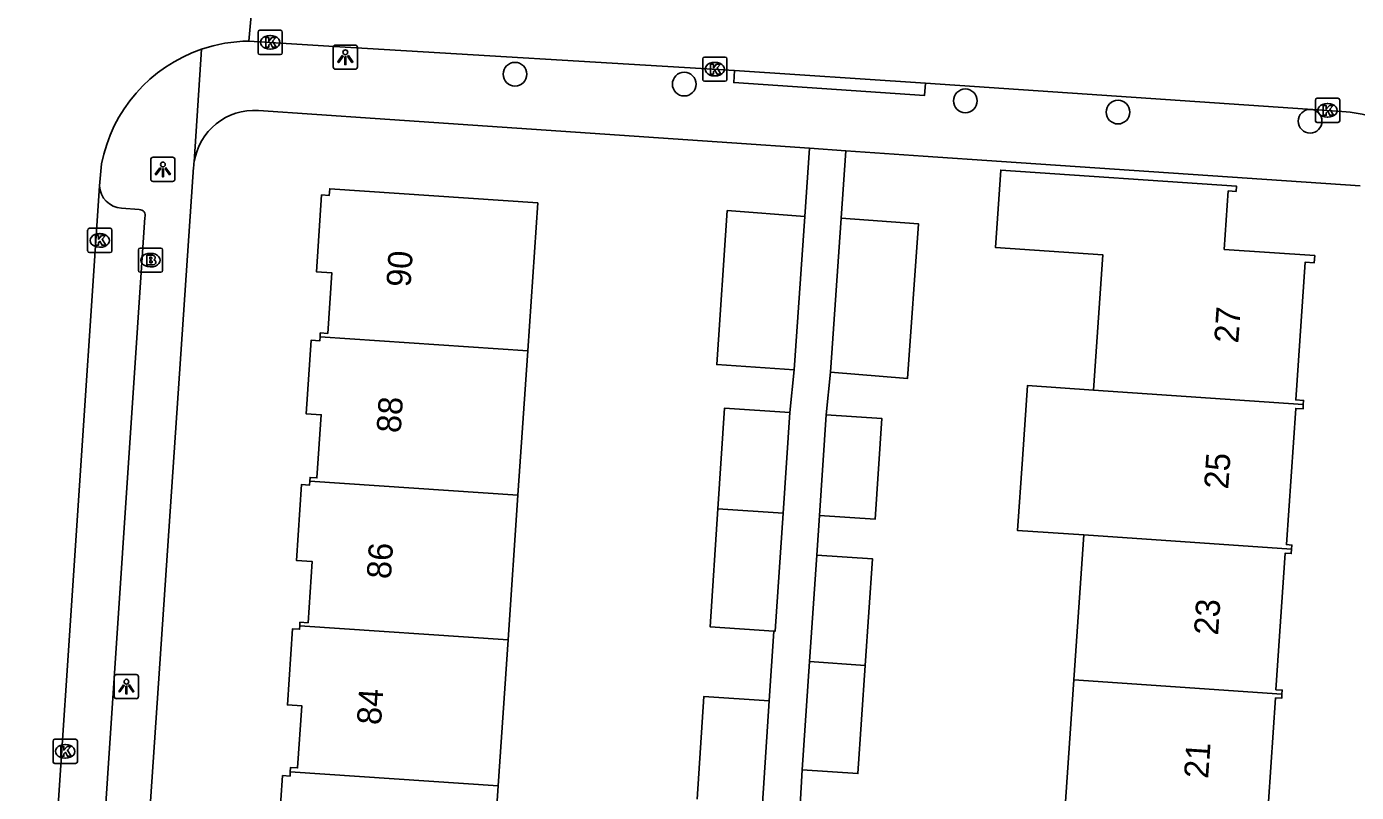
# Model space of a CAD drawing. Extents: x 161848 to 162726, y 385382 to 386521.
# Drawn here: x 162056.7 to 162111.5, y 386256.5 to 386288 of the extents above; entities that cross this region are included whole.
import ezdxf

# ---------------------------------------------------------------- set-up
doc = ezdxf.new("R2010")
doc.units = 0
for name, color, linetype in [('IMGEO_Boom', 7, 'Continuous'), ('IMGEO_Brandkraan', 7, 'Continuous'), ('IMGEO_Kolk', 7, 'Continuous'), ('IMGEO_Lichtpunt', 7, 'Continuous'), ('IMGEO_Muur', 7, 'Continuous'), ('IMGEO_Pand', 7, 'Continuous'), ('IMGEO_Pand_nummerreeks', 7, 'Continuous'), ('IMGEO_Rijbaan_lokaal_open', 7, 'Continuous'), ('IMGEO_Voetpad_open', 7, 'Continuous')]:
    doc.layers.add(name, color=color, linetype=linetype)

msp = doc.modelspace()

# ---------------------------------------------------------------- linework, layer by layer
at = {"layer": 'IMGEO_Boom'}
for centre in [(162076.833, 386286.077), (162083.818, 386285.669), (162095.413, 386284.98), (162101.712, 386284.517), (162109.636, 386284.14)]:
    msp.add_circle(centre, 0.489, dxfattribs=at)
at = {"layer": 'IMGEO_Brandkraan'}
for p, q in [((162061.295, 386277.983), (162061.295, 386278.835)), ((162061.37, 386278.909), (162062.222, 386278.909)), ((162061.783, 386278.689), (162061.808, 386278.689)), ((162062.296, 386278.835), (162062.296, 386277.983)), ((162061.806, 386278.129), (162061.781, 386278.129)), ((162062.222, 386277.909), (162061.37, 386277.909))]:
    msp.add_line(p, q, dxfattribs=at)
for points in [[(162061.295, 386277.983), (162061.295, 386278.835)], [(162061.37, 386278.909), (162062.222, 386278.909)], [(162061.643, 386278.609), (162061.643, 386278.209), (162061.856, 386278.209)], [(162061.874, 386278.609), (162061.643, 386278.609)], [(162061.822, 386278.528), (162061.768, 386278.528), (162061.768, 386278.452)], [(162062.296, 386278.835), (162062.296, 386277.983)], [(162061.768, 386278.452), (162061.821, 386278.452)], [(162061.83, 386278.376), (162061.768, 386278.376), (162061.768, 386278.295)], [(162061.768, 386278.295), (162061.83, 386278.295)], [(162062.222, 386277.909), (162061.37, 386277.909)]]:
    msp.add_lwpolyline(points, dxfattribs=at)
for centre, radius, start, end in [((162061.372, 386278.833), 0.0765, 91.552, 178.448), ((162061.372, 386278.833), 0.0765, 91.552, 178.448), ((162061.823, 386278.49), 0.0379, 267.8285, 90.9355), ((162061.878, 386278.464), 0.145, 59.4692, 91.5367), ((162061.903, 386278.511), 0.0922, 285.5137, 58.1501), ((162062.22, 386278.833), 0.0765, 1.552, 88.448), ((162062.22, 386278.833), 0.0765, 1.552, 88.448), ((162061.372, 386277.985), 0.0765, 181.552, 268.448), ((162061.372, 386277.985), 0.0765, 181.552, 268.448), ((162061.831, 386278.335), 0.0404, 269.8759, 90.5077), ((162061.862, 386278.46), 0.251, 268.6676, 293.5347), ((162061.908, 386278.319), 0.105, 301.3115, 78.989), ((162062.22, 386277.985), 0.0765, 271.552, 358.448), ((162062.22, 386277.985), 0.0765, 271.552, 358.448)]:
    msp.add_arc(centre, radius, start, end, dxfattribs=at)
for centre, major_axis, ratio, start_param, end_param in [((162061.782, 386278.409), (-0.387, 0.002), 0.722429, 4.712389, 7.853982), ((162061.807, 386278.409), (-0.39, 0.002), 0.717154, 1.570796, 4.712389)]:
    msp.add_ellipse(centre, major_axis=major_axis, ratio=ratio, start_param=start_param, end_param=end_param, dxfattribs=at)
at = {"layer": 'IMGEO_Kolk'}
for p, q in [((162066.234, 386286.964), (162066.234, 386287.816)), ((162066.309, 386287.89), (162067.161, 386287.89)), ((162067.235, 386287.816), (162067.235, 386286.964)), ((162066.722, 386287.67), (162066.747, 386287.67)), ((162067.161, 386286.89), (162066.309, 386286.89)), ((162066.745, 386287.11), (162066.72, 386287.11)), ((162084.577, 386285.861), (162084.577, 386286.713)), ((162084.652, 386286.787), (162085.504, 386286.787)), ((162085.578, 386286.713), (162085.578, 386285.861)), ((162085.065, 386286.567), (162085.09, 386286.567)), ((162085.504, 386285.787), (162084.652, 386285.787)), ((162085.088, 386286.007), (162085.063, 386286.007)), ((162109.932, 386285.086), (162110.784, 386285.086)), ((162109.857, 386284.16), (162109.857, 386285.012)), ((162110.345, 386284.866), (162110.37, 386284.866)), ((162110.858, 386285.012), (162110.858, 386284.16)), ((162110.784, 386284.086), (162109.932, 386284.086)), ((162110.368, 386284.306), (162110.343, 386284.306)), ((162059.204, 386278.795), (162059.204, 386279.647)), ((162059.279, 386279.721), (162060.131, 386279.721)), ((162060.205, 386279.647), (162060.205, 386278.795)), ((162059.692, 386279.501), (162059.717, 386279.501)), ((162060.131, 386278.721), (162059.279, 386278.721)), ((162059.715, 386278.941), (162059.69, 386278.941)), ((162057.778, 386257.719), (162057.778, 386258.571)), ((162057.853, 386258.645), (162058.705, 386258.645)), ((162058.266, 386258.425), (162058.291, 386258.425)), ((162058.779, 386258.571), (162058.779, 386257.719)), ((162058.705, 386257.645), (162057.853, 386257.645)), ((162058.289, 386257.865), (162058.264, 386257.865))]:
    msp.add_line(p, q, dxfattribs=at)
for points in [[(162066.234, 386286.964), (162066.234, 386287.816)], [(162066.309, 386287.89), (162067.161, 386287.89)], [(162067.235, 386287.816), (162067.235, 386286.964)], [(162066.555, 386287.59), (162066.678, 386287.59), (162066.678, 386287.439), (162066.808, 386287.59), (162066.972, 386287.59), (162066.826, 386287.439), (162066.979, 386287.19), (162066.827, 386287.19), (162066.742, 386287.354), (162066.678, 386287.287), (162066.678, 386287.19), (162066.555, 386287.19), (162066.555, 386287.59)], [(162067.161, 386286.89), (162066.309, 386286.89)], [(162084.577, 386285.861), (162084.577, 386286.713)], [(162084.652, 386286.787), (162085.504, 386286.787)], [(162085.578, 386286.713), (162085.578, 386285.861)], [(162084.898, 386286.487), (162085.021, 386286.487), (162085.021, 386286.336), (162085.151, 386286.487), (162085.315, 386286.487), (162085.169, 386286.336), (162085.322, 386286.087), (162085.17, 386286.087), (162085.085, 386286.251), (162085.021, 386286.184), (162085.021, 386286.087), (162084.898, 386286.087), (162084.898, 386286.487)], [(162085.504, 386285.787), (162084.652, 386285.787)], [(162109.932, 386285.086), (162110.784, 386285.086)], [(162109.857, 386284.16), (162109.857, 386285.012)], [(162110.178, 386284.786), (162110.301, 386284.786), (162110.301, 386284.635), (162110.431, 386284.786), (162110.595, 386284.786), (162110.449, 386284.635), (162110.602, 386284.386), (162110.45, 386284.386), (162110.365, 386284.55), (162110.301, 386284.483), (162110.301, 386284.386), (162110.178, 386284.386), (162110.178, 386284.786)], [(162110.858, 386285.012), (162110.858, 386284.16)], [(162110.784, 386284.086), (162109.932, 386284.086)], [(162059.204, 386278.795), (162059.204, 386279.647)], [(162059.279, 386279.721), (162060.131, 386279.721)], [(162060.205, 386279.647), (162060.205, 386278.795)], [(162059.525, 386279.421), (162059.648, 386279.421), (162059.648, 386279.27), (162059.778, 386279.421), (162059.942, 386279.421), (162059.796, 386279.27), (162059.949, 386279.021), (162059.797, 386279.021), (162059.712, 386279.185), (162059.648, 386279.118), (162059.648, 386279.021), (162059.525, 386279.021), (162059.525, 386279.421)], [(162060.131, 386278.721), (162059.279, 386278.721)], [(162057.778, 386257.719), (162057.778, 386258.571)], [(162057.853, 386258.645), (162058.705, 386258.645)], [(162058.099, 386258.345), (162058.222, 386258.345), (162058.222, 386258.194), (162058.352, 386258.345), (162058.516, 386258.345), (162058.37, 386258.194), (162058.523, 386257.945), (162058.371, 386257.945), (162058.286, 386258.109), (162058.222, 386258.042), (162058.222, 386257.945), (162058.099, 386257.945), (162058.099, 386258.345)], [(162058.779, 386258.571), (162058.779, 386257.719)], [(162058.705, 386257.645), (162057.853, 386257.645)]]:
    msp.add_lwpolyline(points, dxfattribs=at)
for centre, start, end in [((162066.311, 386287.814), 91.552, 178.448), ((162066.311, 386287.814), 91.552, 178.448), ((162067.159, 386287.814), 1.552, 88.448), ((162067.159, 386287.814), 1.552, 88.448), ((162066.311, 386286.966), 181.552, 268.448), ((162066.311, 386286.966), 181.552, 268.448), ((162067.159, 386286.966), 271.552, 358.448), ((162067.159, 386286.966), 271.552, 358.448), ((162084.654, 386286.711), 91.552, 178.448), ((162084.654, 386286.711), 91.552, 178.448), ((162085.502, 386286.711), 1.552, 88.448), ((162085.502, 386286.711), 1.552, 88.448), ((162084.654, 386285.863), 181.552, 268.448), ((162084.654, 386285.863), 181.552, 268.448), ((162085.502, 386285.863), 271.552, 358.448), ((162085.502, 386285.863), 271.552, 358.448), ((162109.934, 386285.01), 91.552, 178.448), ((162109.934, 386285.01), 91.552, 178.448), ((162110.782, 386285.01), 1.552, 88.448), ((162110.782, 386285.01), 1.552, 88.448), ((162109.934, 386284.162), 181.552, 268.448), ((162109.934, 386284.162), 181.552, 268.448), ((162110.782, 386284.162), 271.552, 358.448), ((162110.782, 386284.162), 271.552, 358.448), ((162059.281, 386279.645), 91.552, 178.448), ((162059.281, 386279.645), 91.552, 178.448), ((162060.129, 386279.645), 1.552, 88.448), ((162060.129, 386279.645), 1.552, 88.448), ((162059.281, 386278.797), 181.552, 268.448), ((162059.281, 386278.797), 181.552, 268.448), ((162060.129, 386278.797), 271.552, 358.448), ((162060.129, 386278.797), 271.552, 358.448), ((162057.855, 386258.569), 91.552, 178.448), ((162057.855, 386258.569), 91.552, 178.448), ((162058.703, 386258.569), 1.552, 88.448), ((162058.703, 386258.569), 1.552, 88.448), ((162057.855, 386257.721), 181.552, 268.448), ((162057.855, 386257.721), 181.552, 268.448), ((162058.703, 386257.721), 271.552, 358.448), ((162058.703, 386257.721), 271.552, 358.448)]:
    msp.add_arc(centre, 0.0765, start, end, dxfattribs=at)
for centre, major_axis, ratio, start_param, end_param in [((162066.721, 386287.39), (-0.387, 0.002), 0.722429, 4.712389, 7.853982), ((162066.746, 386287.39), (-0.39, 0.002), 0.717154, 1.570796, 4.712389), ((162085.064, 386286.287), (-0.387, 0.002), 0.722429, 4.712389, 7.853982), ((162085.089, 386286.287), (-0.39, 0.002), 0.717154, 1.570796, 4.712389), ((162110.344, 386284.586), (-0.387, 0.002), 0.722429, 4.712389, 7.853982), ((162110.369, 386284.586), (-0.39, 0.002), 0.717154, 1.570796, 4.712389), ((162059.691, 386279.221), (-0.387, 0.002), 0.722429, 4.712389, 7.853982), ((162059.716, 386279.221), (-0.39, 0.002), 0.717154, 1.570796, 4.712389), ((162058.265, 386258.145), (-0.387, 0.002), 0.722429, 4.712389, 7.853982), ((162058.29, 386258.145), (-0.39, 0.002), 0.717154, 1.570796, 4.712389)]:
    msp.add_ellipse(centre, major_axis=major_axis, ratio=ratio, start_param=start_param, end_param=end_param, dxfattribs=at)
at = {"layer": 'IMGEO_Lichtpunt'}
for p, q in [((162070.238, 386287.28), (162069.43, 386287.28)), ((162070.238, 386287.28), (162069.43, 386287.28)), ((162069.336, 386287.185), (162069.336, 386286.378)), ((162069.336, 386287.185), (162069.336, 386286.378)), ((162070.332, 386286.378), (162070.332, 386287.185)), ((162070.332, 386286.378), (162070.332, 386287.185)), ((162069.43, 386286.284), (162070.238, 386286.284)), ((162069.43, 386286.284), (162070.238, 386286.284)), ((162061.809, 386282.557), (162061.809, 386281.75)), ((162061.809, 386282.557), (162061.809, 386281.75)), ((162062.711, 386282.652), (162061.903, 386282.652)), ((162062.711, 386282.652), (162061.903, 386282.652)), ((162062.805, 386281.75), (162062.805, 386282.557)), ((162062.805, 386281.75), (162062.805, 386282.557)), ((162061.903, 386281.656), (162062.711, 386281.656)), ((162061.903, 386281.656), (162062.711, 386281.656)), ((162060.304, 386261.22), (162060.304, 386260.413)), ((162060.304, 386261.22), (162060.304, 386260.413)), ((162061.206, 386261.315), (162060.398, 386261.315)), ((162061.206, 386261.315), (162060.398, 386261.315)), ((162061.3, 386260.413), (162061.3, 386261.22)), ((162061.3, 386260.413), (162061.3, 386261.22)), ((162060.398, 386260.319), (162061.206, 386260.319)), ((162060.398, 386260.319), (162061.206, 386260.319))]:
    msp.add_line(p, q, dxfattribs=at)
for points in [[(162069.71, 386286.849), (162069.749, 386286.821), (162069.561, 386286.559), (162069.523, 386286.586), (162069.71, 386286.849)], [(162069.812, 386286.801), (162069.859, 386286.801), (162069.859, 386286.479), (162069.812, 386286.479), (162069.812, 386286.801)], [(162069.922, 386286.821), (162069.96, 386286.848), (162070.147, 386286.586), (162070.108, 386286.558), (162069.922, 386286.821)], [(162062.183, 386282.221), (162062.222, 386282.193), (162062.034, 386281.931), (162061.996, 386281.958), (162062.183, 386282.221)], [(162062.285, 386282.173), (162062.332, 386282.173), (162062.332, 386281.851), (162062.285, 386281.851), (162062.285, 386282.173)], [(162062.395, 386282.193), (162062.433, 386282.22), (162062.62, 386281.958), (162062.581, 386281.93), (162062.395, 386282.193)], [(162060.678, 386260.884), (162060.717, 386260.856), (162060.529, 386260.594), (162060.491, 386260.621), (162060.678, 386260.884)], [(162060.78, 386260.836), (162060.827, 386260.836), (162060.827, 386260.514), (162060.78, 386260.514), (162060.78, 386260.836)], [(162060.89, 386260.856), (162060.928, 386260.883), (162061.115, 386260.621), (162061.076, 386260.593), (162060.89, 386260.856)]]:
    msp.add_lwpolyline(points, dxfattribs=at)
for centre in [(162069.835, 386286.983), (162062.308, 386282.355), (162060.803, 386261.018)]:
    msp.add_circle(centre, 0.0994, dxfattribs=at)
for centre, start, end in [((162069.43, 386287.185), 90, 180), ((162069.43, 386287.185), 90, 180), ((162070.238, 386287.185), 0, 90), ((162070.238, 386287.185), 0, 90), ((162069.43, 386286.378), 180, 270), ((162069.43, 386286.378), 180, 270), ((162070.238, 386286.378), 270, 0), ((162070.238, 386286.378), 270, 360), ((162061.903, 386282.557), 90, 180), ((162061.903, 386282.557), 90, 180), ((162062.711, 386282.557), 0, 90), ((162062.711, 386282.557), 0, 90), ((162061.903, 386281.75), 180, 270), ((162061.903, 386281.75), 180, 270), ((162062.711, 386281.75), 270, 0), ((162062.711, 386281.75), 270, 360), ((162060.398, 386261.22), 90, 180), ((162060.398, 386261.22), 90, 180), ((162061.206, 386261.22), 0, 90), ((162061.206, 386261.22), 0, 90), ((162060.398, 386260.413), 180, 270), ((162060.398, 386260.413), 180, 270), ((162061.206, 386260.413), 270, 0), ((162061.206, 386260.413), 270, 360)]:
    msp.add_arc(centre, 0.0946, start, end, dxfattribs=at)
at = {"layer": 'IMGEO_Muur'}
for points in [[(162071.071, 386284.25), (162085.779, 386283.244)], [(162096.899, 386282.483), (162093.67, 386282.704)]]:
    msp.add_lwpolyline(points, dxfattribs=at)
at = {"layer": 'IMGEO_Pand'}
for points in [[(162100.699, 386273.047), (162101.08, 386278.629), (162096.656, 386278.933), (162096.875, 386282.127), (162106.599, 386281.461), (162106.584, 386281.241), (162106.258, 386281.263), (162106.093, 386278.853), (162109.829, 386278.597), (162109.809, 386278.298), (162109.432, 386278.324), (162109.043, 386272.646), (162109.368, 386272.624), (162109.356, 386272.45)], [(162068.791, 386275.24), (162068.803, 386275.406), (162069.106, 386275.386), (162069.275, 386277.889), (162068.639, 386277.931), (162068.853, 386281.1), (162069.171, 386281.078), (162069.189, 386281.351), (162077.77, 386280.772), (162077.357, 386274.664)], [(162088.356, 386273.886), (162085.157, 386274.103), (162085.589, 386280.45), (162088.787, 386280.215)], [(162088.787, 386280.215), (162088.356, 386273.886)], [(162089.856, 386273.784), (162090.288, 386280.134)], [(162090.288, 386280.134), (162093.476, 386279.913), (162093.033, 386273.533), (162089.856, 386273.784)], [(162068.369, 386269.288), (162068.379, 386269.444), (162068.663, 386269.425), (162068.839, 386272.033), (162068.216, 386272.075), (162068.42, 386275.101), (162068.78, 386275.076), (162068.791, 386275.24)], [(162068.791, 386275.24), (162077.357, 386274.664)], [(162077.357, 386274.664), (162076.954, 386268.711)], [(162100.298, 386267.071), (162097.564, 386267.258), (162097.765, 386270.201), (162097.972, 386273.234), (162100.699, 386273.047)], [(162100.699, 386273.047), (162109.356, 386272.45)], [(162109.356, 386272.45), (162109.344, 386272.273), (162109.044, 386272.294), (162108.659, 386266.673), (162108.886, 386266.657), (162108.874, 386266.48)], [(162085.205, 386268.156), (162085.479, 386272.304), (162088.168, 386272.126)], [(162088.168, 386272.126), (162087.893, 386267.976)], [(162089.677, 386272.026), (162089.396, 386267.875)], [(162089.396, 386267.875), (162091.692, 386267.722), (162091.974, 386271.874), (162089.677, 386272.026)], [(162067.954, 386263.325), (162067.964, 386263.47), (162068.301, 386263.447), (162068.472, 386265.977), (162067.814, 386266.022), (162068.025, 386269.153), (162068.358, 386269.13), (162068.369, 386269.288)], [(162076.954, 386268.711), (162068.369, 386269.288)], [(162076.954, 386268.711), (162076.551, 386262.747)], [(162087.511, 386263.11), (162084.883, 386263.284), (162085.205, 386268.156)], [(162087.893, 386267.976), (162085.205, 386268.156)], [(162087.511, 386263.11), (162087.571, 386263.106), (162087.893, 386267.976)], [(162099.889, 386261.094), (162100.298, 386267.071)], [(162108.874, 386266.48), (162100.298, 386267.071)], [(162108.874, 386266.48), (162108.862, 386266.307), (162108.613, 386266.324), (162108.227, 386260.689), (162108.489, 386260.671), (162108.477, 386260.502)], [(162088.987, 386261.846), (162089.285, 386266.243)], [(162089.285, 386266.243), (162091.581, 386266.089), (162091.282, 386261.687)], [(162067.565, 386257.305), (162067.577, 386257.483), (162067.867, 386257.464), (162068.04, 386260.022), (162067.443, 386260.062), (162067.655, 386263.201), (162067.945, 386263.182), (162067.954, 386263.325)], [(162076.551, 386262.747), (162067.954, 386263.325)], [(162076.551, 386262.747), (162076.144, 386256.728)], [(162088.684, 386257.384), (162088.987, 386261.846)], [(162091.282, 386261.687), (162090.979, 386257.229), (162088.684, 386257.384)], [(162088.987, 386261.846), (162091.282, 386261.687)], [(162099.475, 386255.059), (162099.889, 386261.094)], [(162108.477, 386260.502), (162099.889, 386261.094)], [(162084.351, 386256.176), (162084.631, 386260.411), (162087.32, 386260.233)], [(162108.477, 386260.502), (162108.466, 386260.336), (162108.213, 386260.353), (162107.821, 386254.63), (162108.135, 386254.609), (162108.125, 386254.462)], [(162087.32, 386260.233), (162087.039, 386255.995)], [(162067.147, 386251.348), (162067.157, 386251.513), (162067.487, 386251.491), (162067.66, 386254.06), (162067.038, 386254.102), (162067.243, 386257.146), (162067.553, 386257.125), (162067.565, 386257.305)], [(162067.565, 386257.305), (162076.144, 386256.728)], [(162076.144, 386256.728), (162075.741, 386250.77)]]:
    msp.add_lwpolyline(points, dxfattribs=at)
at = {"layer": 'IMGEO_Rijbaan_lokaal_open'}
for points in [[(162066.486, 386294.436), (162065.851, 386287.447)], [(162065.851, 386287.447), (162069.376, 386287.22), (162085.892, 386286.233)], [(162085.892, 386286.233), (162093.769, 386285.703)], [(162093.769, 386285.703), (162110.951, 386284.547)], [(162059.693, 386281.473), (162059.775, 386282.378)], [(162053.989, 386196.163), (162059.693, 386281.473)]]:
    msp.add_lwpolyline(points, dxfattribs=at)
for centre, radius, start, end in [((162065.926, 386281.204), 6.243, 90.6849, 108.9526), ((162065.93, 386281.176), 6.271, 108.9037, 168.9529), ((162110.542, 386278.526), 6.035, 73.3216, 86.1144)]:
    msp.add_arc(centre, radius, start, end, dxfattribs=at)
at = {"layer": 'IMGEO_Voetpad_open'}
for points in [[(162063.898, 386287.109), (162063.598, 386282.458)], [(162093.769, 386285.703), (162093.733, 386285.205), (162085.856, 386285.735), (162085.892, 386286.233)], [(162088.979, 386283.025), (162085.779, 386283.244), (162071.071, 386284.25), (162066.252, 386284.58)], [(162088.787, 386280.215), (162088.979, 386283.025)], [(162088.979, 386283.025), (162090.479, 386282.922)], [(162090.288, 386280.134), (162090.479, 386282.922)], [(162090.479, 386282.922), (162093.67, 386282.704), (162096.899, 386282.483), (162111.709, 386281.469)], [(162063.574, 386282.243), (162061.387, 386250), (162060.273, 386233.58)], [(162061.566, 386280.169), (162056.041, 386197.131)], [(162060.598, 386280.551), (162061.326, 386280.491)], [(162088.168, 386272.126), (162088.356, 386273.886)], [(162089.677, 386272.026), (162089.856, 386273.784)], [(162089.285, 386266.243), (162089.396, 386267.875)], [(162087.32, 386260.233), (162087.511, 386263.11)], [(162088.499, 386254.216), (162088.684, 386257.384)]]:
    msp.add_lwpolyline(points, dxfattribs=at)
for centre, radius, start, end in [((162066.08, 386282.075), 2.511, 86.0711, 171.2169), ((162066.431, 386282.033), 2.864, 171.4663, 175.7948), ((162060.654, 386281.511), 0.962, 182.2666, 266.6672), ((162061.347, 386280.256), 0.236, 338.3088, 95.0886)]:
    msp.add_arc(centre, radius, start, end, dxfattribs=at)

# ---------------------------------------------------------------- texts
at = {"layer": 'IMGEO_Pand_nummerreeks'}
for s, rotation, p in [('90', 86.1444, (162072.521, 386277.278)), ('27', 86.0369, (162106.673, 386274.961)), ('88', 86.1444, (162072.116, 386271.258)), ('25', 86.0369, (162106.256, 386268.938)), ('86', 86.1444, (162071.71, 386265.235)), ('23', 86.0369, (162105.838, 386262.914)), ('84', 86.1444, (162071.304, 386259.216)), ('21', 86.0369, (162105.428, 386257.002))]:
    msp.add_text(s, height=1, rotation=rotation, dxfattribs=at).set_placement(p)

doc.saveas('drawing.dxf')
